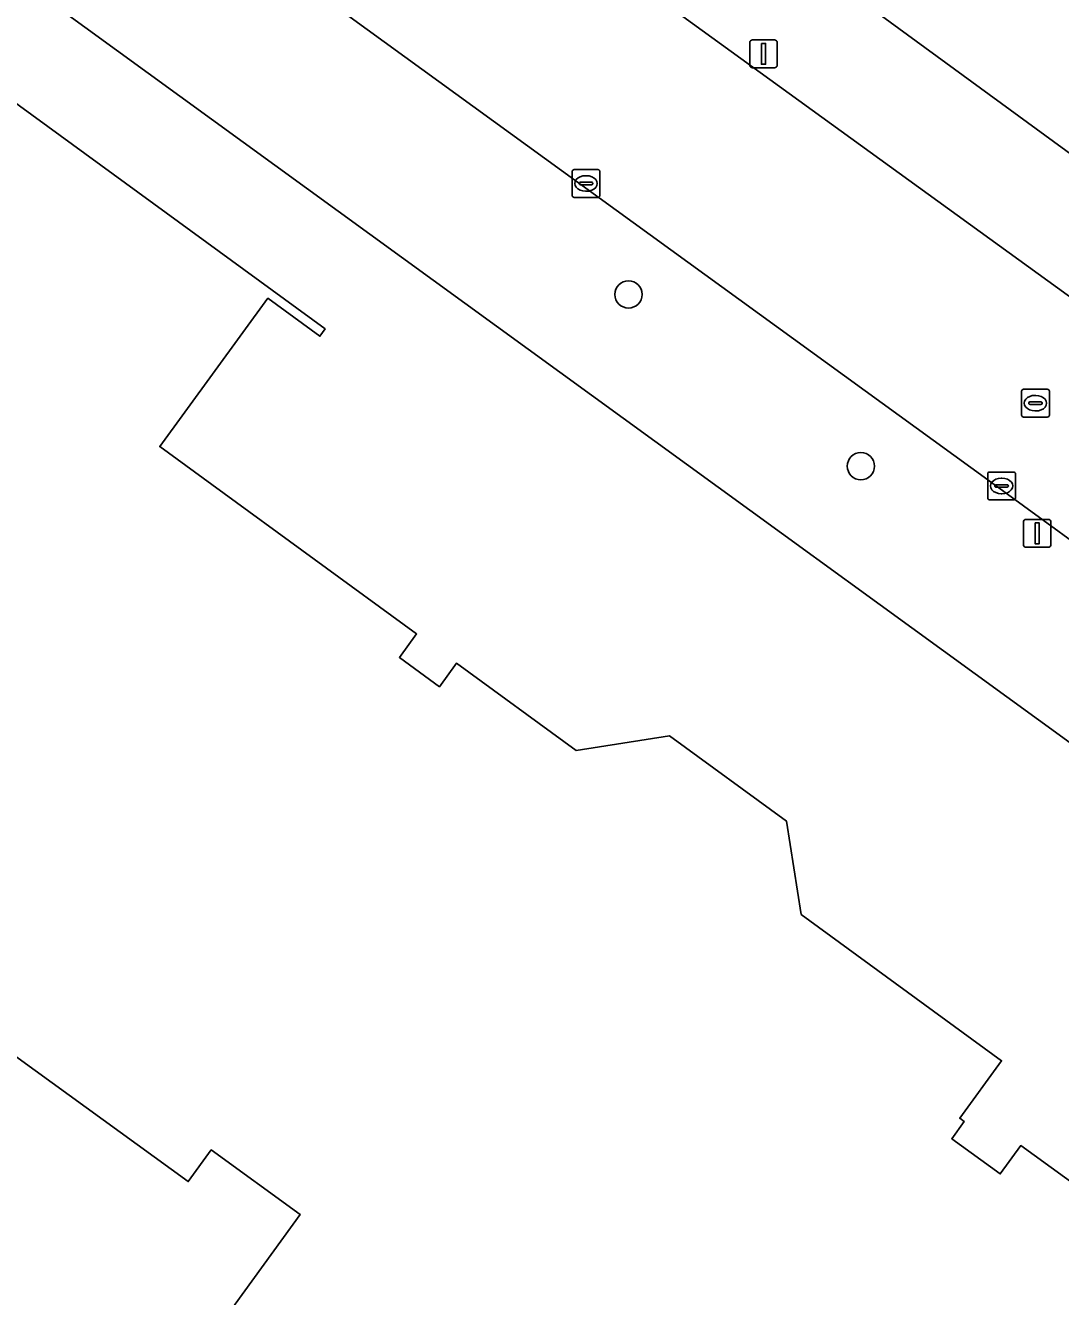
# Model space of a CAD drawing. Extents: x 159674 to 160531, y 382172 to 382904.
# Drawn here: x 160100.56 to 160137.75, y 382438.2 to 382483.87 of the extents above; entities that cross this region are included whole.
import ezdxf

# ---------------------------------------------------------------- set-up
doc = ezdxf.new("R2010")
doc.units = 0
for name, color, linetype in [('IMGEO_Boom', 7, 'Continuous'), ('IMGEO_Erf', 7, 'Continuous'), ('IMGEO_Kolk', 7, 'Continuous'), ('IMGEO_Lichtmast', 7, 'Continuous'), ('IMGEO_Pand', 7, 'Continuous'), ('IMGEO_Rijbaan_lokaal_open', 7, 'Continuous'), ('IMGEO_Rioolput', 7, 'Continuous'), ('IMGEO_Voetpad_open', 7, 'Continuous')]:
    doc.layers.add(name, color=color, linetype=linetype)

msp = doc.modelspace()

# ---------------------------------------------------------------- linework, layer by layer
at = {"layer": 'IMGEO_Boom'}
for centre in [(160122.222, 382474.208), (160130.572, 382468.037)]:
    msp.add_circle(centre, 0.489, dxfattribs=at)
at = {"layer": 'IMGEO_Erf'}
msp.add_lwpolyline([(160143.26, 382480.459), (160138.099, 382484.21), (160132.938, 382487.961), (160127.653, 382491.801), (160125.316, 382488.609), (160161.358, 382462.265), (160161.521, 382462.147), (160163.916, 382465.448), (160163.756, 382465.564), (160158.743, 382469.207), (160153.582, 382472.958), (160148.42, 382476.709)], close=True, dxfattribs=at)
for points in [[(160127.601, 382390.967), (160163.121, 382439.912), (160095.853, 382488.776)], [(160096.525, 382483.765), (160111.322, 382472.965), (160111.135, 382472.707), (160109.272, 382474.068), (160105.385, 382468.743), (160107.249, 382467.383), (160114.61, 382462.01), (160113.991, 382461.163), (160115.428, 382460.113), (160116.047, 382460.961), (160120.344, 382457.824), (160123.697, 382458.347), (160127.897, 382455.282), (160128.423, 382451.931), (160135.628, 382446.672), (160134.121, 382444.607), (160134.283, 382444.49), (160133.836, 382443.873), (160135.578, 382442.609), (160136.317, 382443.627), (160150.083, 382433.637)], [(160099.082, 382425.521), (160110.426, 382441.152), (160107.233, 382443.47), (160106.406, 382442.33), (160098.456, 382448.099)]]:
    msp.add_lwpolyline(points, dxfattribs=at)
at = {"layer": 'IMGEO_Kolk'}
for p, q in [((160120.196, 382477.767), (160120.196, 382478.619)), ((160120.271, 382478.693), (160121.123, 382478.693)), ((160120.684, 382478.473), (160120.709, 382478.473)), ((160121.197, 382478.619), (160121.197, 382477.767)), ((160120.455, 382478.187), (160120.455, 382478.199)), ((160120.893, 382478.15), (160120.495, 382478.15)), ((160120.498, 382478.236), (160120.896, 382478.236)), ((160120.707, 382477.913), (160120.682, 382477.913)), ((160120.939, 382478.199), (160120.939, 382478.187)), ((160121.123, 382477.693), (160120.271, 382477.693)), ((160135.127, 382466.9), (160135.127, 382467.752)), ((160135.202, 382467.826), (160136.054, 382467.826)), ((160135.615, 382467.606), (160135.64, 382467.606)), ((160136.128, 382467.752), (160136.128, 382466.9)), ((160135.386, 382467.32), (160135.386, 382467.332)), ((160135.824, 382467.283), (160135.426, 382467.283)), ((160135.429, 382467.369), (160135.827, 382467.369)), ((160135.638, 382467.046), (160135.613, 382467.046)), ((160135.87, 382467.332), (160135.87, 382467.32)), ((160136.054, 382466.826), (160135.202, 382466.826))]:
    msp.add_line(p, q, dxfattribs=at)
for points in [[(160120.196, 382477.767), (160120.196, 382478.619)], [(160120.271, 382478.693), (160121.123, 382478.693)], [(160121.197, 382478.619), (160121.197, 382477.767)], [(160121.123, 382477.693), (160120.271, 382477.693)], [(160135.127, 382466.9), (160135.127, 382467.752)], [(160135.202, 382467.826), (160136.054, 382467.826)], [(160136.128, 382467.752), (160136.128, 382466.9)], [(160136.054, 382466.826), (160135.202, 382466.826)]]:
    msp.add_lwpolyline(points, dxfattribs=at)
for centre, radius, start, end in [((160120.273, 382478.617), 0.0765, 91.552, 178.448), ((160120.273, 382478.617), 0.0765, 91.552, 178.448), ((160121.121, 382478.617), 0.0765, 1.552, 88.448), ((160121.121, 382478.617), 0.0765, 1.552, 88.448), ((160120.495, 382478.196), 0.0403, 85.8775, 175.7526), ((160120.492, 382478.186), 0.0366, 178.938, 274.7102), ((160120.896, 382478.193), 0.043, 264.8664, 352.4533), ((160120.9, 382478.198), 0.0386, 1.7309, 96.639), ((160120.273, 382477.769), 0.0765, 181.552, 268.448), ((160120.273, 382477.769), 0.0765, 181.552, 268.448), ((160121.121, 382477.769), 0.0765, 271.552, 358.448), ((160121.121, 382477.769), 0.0765, 271.552, 358.448), ((160135.204, 382467.75), 0.0765, 91.552, 178.448), ((160135.204, 382467.75), 0.0765, 91.552, 178.448), ((160136.052, 382467.75), 0.0765, 1.552, 88.448), ((160136.052, 382467.75), 0.0765, 1.552, 88.448), ((160135.426, 382467.329), 0.0403, 85.8775, 175.7526), ((160135.423, 382467.319), 0.0366, 178.938, 274.7102), ((160135.827, 382467.326), 0.043, 264.8664, 352.4533), ((160135.831, 382467.331), 0.0386, 1.7309, 96.639), ((160135.204, 382466.902), 0.0765, 181.552, 268.448), ((160135.204, 382466.902), 0.0765, 181.552, 268.448), ((160136.052, 382466.902), 0.0765, 271.552, 358.448), ((160136.052, 382466.902), 0.0765, 271.552, 358.448)]:
    msp.add_arc(centre, radius, start, end, dxfattribs=at)
for centre, major_axis, ratio, start_param, end_param in [((160120.683, 382478.193), (-0.387, 0.002), 0.722429, 4.712389, 7.853982), ((160120.708, 382478.193), (-0.39, 0.002), 0.717154, 1.570796, 4.712389), ((160135.614, 382467.326), (-0.387, 0.002), 0.722429, 4.712389, 7.853982), ((160135.639, 382467.326), (-0.39, 0.002), 0.717154, 1.570796, 4.712389)]:
    msp.add_ellipse(centre, major_axis=major_axis, ratio=ratio, start_param=start_param, end_param=end_param, dxfattribs=at)
at = {"layer": 'IMGEO_Lichtmast'}
for p, q in [((160126.58, 382482.453), (160126.58, 382483.253)), ((160126.58, 382483.253), (160126.58, 382482.453)), ((160126.68, 382483.353), (160127.47, 382483.353)), ((160127.47, 382483.353), (160126.68, 382483.353)), ((160127.57, 382483.253), (160127.57, 382482.453)), ((160127.57, 382482.453), (160127.57, 382483.253)), ((160127.47, 382482.353), (160126.68, 382482.353)), ((160126.68, 382482.353), (160127.47, 382482.353)), ((160136.51, 382466.124), (160137.3, 382466.124)), ((160137.3, 382466.124), (160136.51, 382466.124)), ((160136.41, 382465.224), (160136.41, 382466.024)), ((160136.41, 382466.024), (160136.41, 382465.224)), ((160137.4, 382466.024), (160137.4, 382465.224)), ((160137.4, 382465.224), (160137.4, 382466.024)), ((160137.3, 382465.124), (160136.51, 382465.124)), ((160136.51, 382465.124), (160137.3, 382465.124))]:
    msp.add_line(p, q, dxfattribs=at)
for points in [[(160127, 382483.228), (160127.15, 382483.228), (160127.15, 382482.478), (160127, 382482.478), (160127, 382483.228)], [(160136.83, 382465.999), (160136.98, 382465.999), (160136.98, 382465.249), (160136.83, 382465.249), (160136.83, 382465.999)]]:
    msp.add_lwpolyline(points, dxfattribs=at)
for centre, start, end in [((160126.68, 382483.253), 90, 180), ((160126.68, 382483.253), 90, 180), ((160127.47, 382483.253), 0, 90), ((160127.47, 382483.253), 360, 90), ((160126.68, 382482.453), 180, 270), ((160126.68, 382482.453), 180, 270), ((160127.47, 382482.453), 270, 0), ((160127.47, 382482.453), 270, 0), ((160136.51, 382466.024), 90, 180), ((160136.51, 382466.024), 90, 180), ((160137.3, 382466.024), 0, 90), ((160137.3, 382466.024), 360, 90), ((160136.51, 382465.224), 180, 270), ((160136.51, 382465.224), 180, 270), ((160137.3, 382465.224), 270, 0), ((160137.3, 382465.224), 270, 0)]:
    msp.add_arc(centre, 0.1, start, end, dxfattribs=at)
at = {"layer": 'IMGEO_Pand'}
for points in [[(160150.083, 382433.637), (160136.317, 382443.627), (160135.578, 382442.609), (160133.836, 382443.873), (160134.283, 382444.49), (160134.121, 382444.607), (160135.628, 382446.672), (160128.423, 382451.931), (160127.897, 382455.282), (160123.697, 382458.347), (160120.344, 382457.824), (160116.047, 382460.961), (160115.428, 382460.113), (160113.991, 382461.163), (160114.61, 382462.01), (160107.249, 382467.383), (160105.385, 382468.743), (160109.272, 382474.068), (160111.135, 382472.707), (160111.322, 382472.965), (160096.525, 382483.765)], [(160098.456, 382448.099), (160106.406, 382442.33), (160107.233, 382443.47), (160110.426, 382441.152), (160099.082, 382425.521)]]:
    msp.add_lwpolyline(points, dxfattribs=at)
at = {"layer": 'IMGEO_Rijbaan_lokaal_open'}
for points in [[(160066.041, 382526.373), (160065.761, 382526.548), (160061.728, 382520.822), (160061.99, 382520.627), (160135.135, 382467.543), (160161.419, 382448.379)], [(160171.029, 382450.249), (160148.312, 382466.705), (160086.083, 382511.782), (160066.041, 382526.373)]]:
    msp.add_lwpolyline(points, dxfattribs=at)
at = {"layer": 'IMGEO_Rioolput'}
for p, q in [((160136.341, 382469.874), (160136.341, 382470.726)), ((160136.416, 382470.8), (160137.268, 382470.8)), ((160137.342, 382470.726), (160137.342, 382469.874)), ((160136.6, 382470.294), (160136.6, 382470.306)), ((160137.038, 382470.257), (160136.64, 382470.257)), ((160136.643, 382470.343), (160137.041, 382470.343)), ((160136.829, 382470.58), (160136.854, 382470.58)), ((160137.084, 382470.306), (160137.084, 382470.294)), ((160137.268, 382469.8), (160136.416, 382469.8)), ((160136.852, 382470.02), (160136.827, 382470.02))]:
    msp.add_line(p, q, dxfattribs=at)
for points in [[(160136.341, 382469.874), (160136.341, 382470.726)], [(160136.416, 382470.8), (160137.268, 382470.8)], [(160137.342, 382470.726), (160137.342, 382469.874)], [(160137.268, 382469.8), (160136.416, 382469.8)]]:
    msp.add_lwpolyline(points, dxfattribs=at)
for centre, radius, start, end in [((160136.418, 382470.724), 0.0765, 91.552, 178.448), ((160136.418, 382470.724), 0.0765, 91.552, 178.448), ((160137.266, 382470.724), 0.0765, 1.552, 88.448), ((160137.266, 382470.724), 0.0765, 1.552, 88.448), ((160136.64, 382470.303), 0.0403, 85.8775, 175.7526), ((160136.637, 382470.293), 0.0366, 178.938, 274.7102), ((160137.041, 382470.3), 0.043, 264.8664, 352.4533), ((160137.045, 382470.305), 0.0386, 1.7309, 96.639), ((160136.418, 382469.876), 0.0765, 181.552, 268.448), ((160136.418, 382469.876), 0.0765, 181.552, 268.448), ((160137.266, 382469.876), 0.0765, 271.552, 358.448), ((160137.266, 382469.876), 0.0765, 271.552, 358.448)]:
    msp.add_arc(centre, radius, start, end, dxfattribs=at)
for centre, major_axis, ratio, start_param, end_param in [((160136.828, 382470.3), (-0.387, 0.002), 0.722429, 4.712389, 7.853982), ((160136.853, 382470.3), (-0.39, 0.002), 0.717154, 1.570796, 4.712389)]:
    msp.add_ellipse(centre, major_axis=major_axis, ratio=ratio, start_param=start_param, end_param=end_param, dxfattribs=at)
at = {"layer": 'IMGEO_Voetpad_open'}
for points in [[(160064.445, 382527.55), (160065.761, 382526.548), (160066.041, 382526.373), (160086.083, 382511.782), (160148.312, 382466.705), (160171.029, 382450.249)], [(160161.419, 382448.379), (160135.135, 382467.543), (160061.99, 382520.627)], [(160174.179, 382449.327), (160174.199, 382452.933), (160173.407, 382451.842), (160162.122, 382460.043), (160162.914, 382461.134), (160161.521, 382462.147), (160161.358, 382462.265), (160125.316, 382488.609), (160127.653, 382491.801), (160126.342, 382492.78), (160125.171, 382491.169), (160124.011, 382489.563), (160122.995, 382488.155), (160106.723, 382500), (160088.55, 382513.229)], [(160095.853, 382488.776), (160163.121, 382439.912), (160168.726, 382443.746)]]:
    msp.add_lwpolyline(points, dxfattribs=at)

doc.saveas('drawing.dxf')
